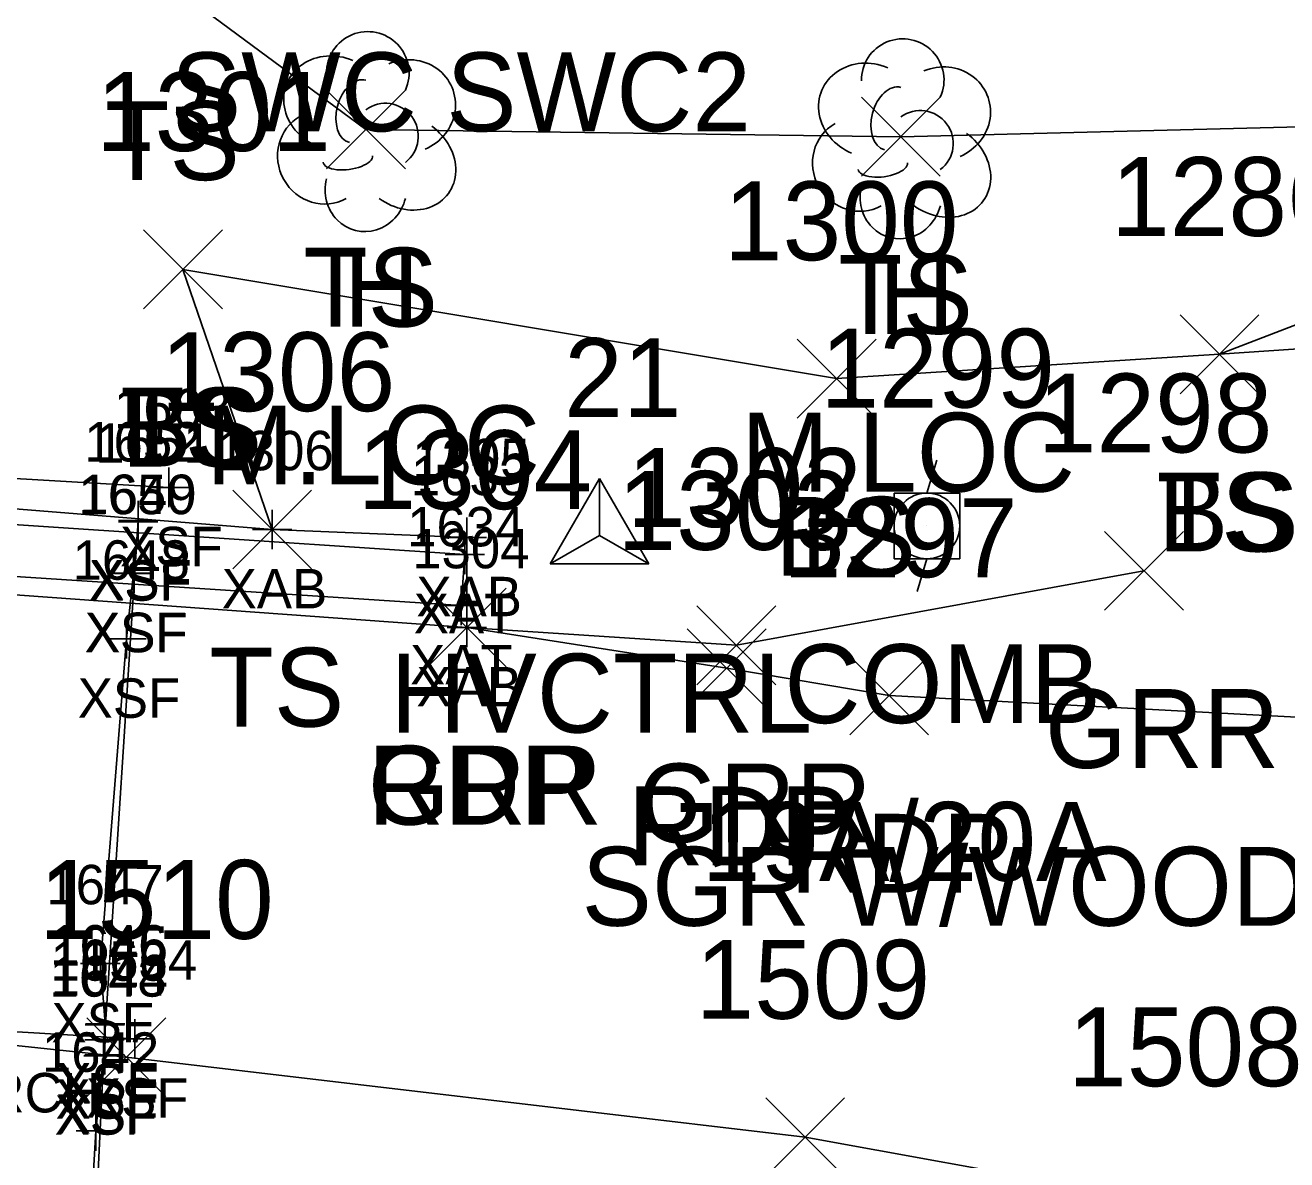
# Model space of a CAD drawing. Extents: x 1461855 to 1464118, y 556196 to 557441.
# Drawn here: x 1462337.15 to 1462369.13, y 556423.93 to 556452.7 of the extents above; entities that cross this region are included whole.
import ezdxf

# ---------------------------------------------------------------- set-up
doc = ezdxf.new("R2010")
doc.units = 0
for name, color, linetype in [('B_A', 7, 'Continuous'), ('B_C', 7, 'Continuous'), ('B_I', 7, 'Continuous'), ('B_TIC', 7, 'Continuous'), ('BDEFAULT', 7, 'Continuous'), ('BSUBM', 7, 'Continuous'), ('C_A', 7, 'Continuous'), ('C_I', 7, 'Continuous'), ('CPSM', 7, 'Continuous'), ('L_A', 7, 'Continuous'), ('L_C', 7, 'Continuous'), ('L_I', 7, 'Continuous'), ('L_TIC', 7, 'Continuous'), ('LELB', 7, 'Continuous'), ('LTD', 7, 'Continuous'), ('P_A', 7, 'Continuous'), ('P_I', 7, 'Continuous'), ('P_TIC', 7, 'Continuous'), ('PET', 7, 'Continuous'), ('PRC', 7, 'Continuous'), ('R_A', 7, 'Continuous'), ('R_C', 7, 'Continuous'), ('R_I', 7, 'Continuous'), ('R_TIC', 7, 'Continuous'), ('RGR', 7, 'Continuous'), ('U_A', 7, 'Continuous'), ('U_C', 7, 'Continuous'), ('U_I', 7, 'Continuous'), ('UP', 7, 'Continuous')]:
    doc.layers.add(name, color=color, linetype=linetype)

msp = doc.modelspace()

# ---------------------------------------------------------------- linework, layer by layer
at = {"layer": 'B_TIC'}
for p, q in [((1462340.795, 556440.982), (1462340.87, 556440.982)), ((1462340.01, 556440.108), (1462340.085, 556440.108)), ((1462340.014, 556440.138), (1462340.09, 556440.138)), ((1462343.41, 556439.915), (1462343.485, 556439.915)), ((1462348.348, 556439.714), (1462348.424, 556439.714)), ((1462348.296, 556439.283), (1462348.371, 556439.283)), ((1462348.296, 556439.283), (1462348.371, 556439.283)), ((1462339.897, 556438.806), (1462339.972, 556438.806)), ((1462339.911, 556438.801), (1462339.986, 556438.801)), ((1462348.203, 556437.986), (1462348.278, 556437.986)), ((1462339.719, 556437.139), (1462339.795, 556437.139)), ((1462348.347, 556437.43), (1462348.422, 556437.43)), ((1462339.054, 556428.911), (1462339.13, 556428.911)), ((1462339.166, 556427.352), (1462339.242, 556427.352)), ((1462339.179, 556427.383), (1462339.254, 556427.383)), ((1462339.158, 556426.973), (1462339.234, 556426.973)), ((1462339.158, 556426.973), (1462339.234, 556426.973)), ((1462339.929, 556427), (1462340.005, 556427)), ((1462339.164, 556426.593), (1462339.239, 556426.593)), ((1462339.135, 556426.569), (1462339.211, 556426.569)), ((1462338.94, 556424.664), (1462339.016, 556424.664))]:
    msp.add_line(p, q, dxfattribs=at)
for points in [[(1462340.791, 556440.482), (1462340.791, 556441.482)], [(1462340.291, 556440.982), (1462341.291, 556440.982)], [(1462340.007, 556439.608), (1462340.007, 556440.608)], [(1462340.011, 556439.638), (1462340.011, 556440.638)], [(1462343.406, 556439.415), (1462343.406, 556440.415)], [(1462339.507, 556440.108), (1462340.507, 556440.108)], [(1462339.511, 556440.138), (1462340.511, 556440.138)], [(1462348.345, 556439.214), (1462348.345, 556440.214)], [(1462342.906, 556439.915), (1462343.906, 556439.915)], [(1462347.845, 556439.714), (1462348.845, 556439.714)], [(1462348.292, 556438.783), (1462348.292, 556439.783)], [(1462348.292, 556438.783), (1462348.292, 556439.783)], [(1462339.893, 556438.306), (1462339.893, 556439.306)], [(1462339.907, 556438.301), (1462339.907, 556439.301)], [(1462347.792, 556439.283), (1462348.792, 556439.283)], [(1462347.792, 556439.283), (1462348.792, 556439.283)], [(1462339.393, 556438.806), (1462340.393, 556438.806)], [(1462339.407, 556438.801), (1462340.407, 556438.801)], [(1462348.199, 556437.486), (1462348.199, 556438.486)], [(1462347.699, 556437.986), (1462348.699, 556437.986)], [(1462348.344, 556436.93), (1462348.344, 556437.93)], [(1462339.716, 556436.639), (1462339.716, 556437.639)], [(1462339.216, 556437.139), (1462340.216, 556437.139)], [(1462347.844, 556437.43), (1462348.844, 556437.43)], [(1462339.051, 556428.411), (1462339.051, 556429.411)], [(1462338.551, 556428.911), (1462339.551, 556428.911)], [(1462339.163, 556426.852), (1462339.163, 556427.852)], [(1462339.175, 556426.883), (1462339.175, 556427.883)], [(1462338.663, 556427.352), (1462339.663, 556427.352)], [(1462338.675, 556427.383), (1462339.675, 556427.383)], [(1462339.155, 556426.473), (1462339.155, 556427.473)], [(1462339.155, 556426.473), (1462339.155, 556427.473)], [(1462339.926, 556426.5), (1462339.926, 556427.5)], [(1462338.655, 556426.973), (1462339.655, 556426.973)], [(1462338.655, 556426.973), (1462339.655, 556426.973)], [(1462339.132, 556426.069), (1462339.132, 556427.069)], [(1462339.161, 556426.093), (1462339.161, 556427.093)], [(1462339.426, 556427), (1462340.426, 556427)], [(1462338.661, 556426.593), (1462339.661, 556426.593)], [(1462338.632, 556426.569), (1462339.632, 556426.569)], [(1462338.937, 556424.164), (1462338.937, 556425.164)], [(1462338.437, 556424.664), (1462339.437, 556424.664)]]:
    msp.add_lwpolyline(points, dxfattribs=at)
at = {"layer": 'BDEFAULT'}
for points in [[(1462340.791, 556440.982), (1462140.486, 556452.697)], [(1462338.551, 556414.348), (1462338.588, 556415.284), (1462338.575, 556415.363), (1462338.51, 556417.33), (1462338.937, 556424.664), (1462339.132, 556426.569), (1462339.161, 556426.593), (1462339.163, 556427.352), (1462339.175, 556427.383), (1462339.051, 556428.911), (1462339.716, 556437.139), (1462339.893, 556438.806), (1462339.907, 556438.801), (1462340.007, 556440.108), (1462340.011, 556440.138), (1462339.155, 556426.973)], [(1462339.926, 556427), (1462139.852, 556438.871)], [(1462338.551, 556414.348), (1462338.544, 556414.345), (1462339.155, 556426.973)]]:
    msp.add_lwpolyline(points, dxfattribs=at)
at = {"layer": 'BSUBM'}
for points in [[(1462348.344, 556437.43), (1462348.345, 556439.714), (1462343.406, 556439.915), (1462332.561, 556440.786), (1462330.143, 556441.062), (1462329.923, 556437.83)], [(1462348.292, 556439.283), (1462348.199, 556437.986), (1462332.471, 556439.006), (1462332.515, 556440.327)], [(1462348.292, 556439.283), (1462332.515, 556440.327)]]:
    msp.add_lwpolyline(points, dxfattribs=at)
at = {"layer": 'CPSM'}
for p, q in [((1462350.458, 556439.044), (1462351.708, 556441.209)), ((1462352.958, 556439.044), (1462351.708, 556441.209)), ((1462351.708, 556439.765), (1462351.708, 556441.209)), ((1462350.458, 556439.044), (1462351.708, 556439.765)), ((1462351.708, 556439.765), (1462351.708, 556439.765)), ((1462351.708, 556439.765), (1462352.958, 556439.044)), ((1462350.458, 556439.044), (1462352.958, 556439.044))]:
    msp.add_line(p, q, dxfattribs=at)
at = {"layer": 'L_TIC'}
for points in [[(1462344.784, 556449.057), (1462346.784, 556451.057)], [(1462346.784, 556449.057), (1462344.784, 556451.057)], [(1462358.348, 556448.874), (1462360.348, 556450.874)], [(1462360.348, 556448.874), (1462358.348, 556450.874)], [(1462340.146, 556445.51), (1462342.146, 556447.51)], [(1462342.146, 556445.51), (1462340.146, 556447.51)], [(1462340.146, 556445.51), (1462342.146, 556447.51)], [(1462342.146, 556445.51), (1462340.146, 556447.51)], [(1462366.426, 556443.357), (1462368.426, 556445.357)], [(1462368.426, 556443.357), (1462366.426, 556445.357)], [(1462366.426, 556443.357), (1462368.426, 556445.357)], [(1462368.426, 556443.357), (1462366.426, 556445.357)], [(1462356.719, 556442.741), (1462358.719, 556444.741)], [(1462358.719, 556442.741), (1462356.719, 556444.741)], [(1462342.406, 556438.915), (1462344.406, 556440.915)], [(1462344.406, 556438.915), (1462342.406, 556440.915)]]:
    msp.add_lwpolyline(points, dxfattribs=at)
at = {"layer": 'LELB'}
for points in [[(1462397.755, 556560.348), (1462398.933, 556525.638), (1462400.255, 556494.743), (1462403.173, 556465.996), (1462397.345, 556446.966), (1462388.688, 556445.796), (1462367.426, 556444.357), (1462357.719, 556443.741), (1462341.146, 556446.51)], [(1462403.173, 556465.996), (1462392.388, 556452.191), (1462383.31, 556450.474), (1462367.426, 556444.357)], [(1462359.348, 556449.874), (1462345.784, 556450.057), (1462340.76, 556453.773), (1462343.779, 556463.105)], [(1462383.31, 556450.474), (1462359.348, 556449.874)], [(1462341.146, 556446.51), (1462343.406, 556439.915)]]:
    msp.add_lwpolyline(points, dxfattribs=at)
at = {"layer": 'LTD'}
for p, q in [((1462345.784, 556450.057), (1462345.784, 556450.057)), ((1462345.784, 556450.057), (1462345.784, 556450.057)), ((1462359.348, 556449.874), (1462359.348, 556449.874)), ((1462359.348, 556449.874), (1462359.348, 556449.874))]:
    msp.add_line(p, q, dxfattribs=at)
for centre in [(1462345.831, 556451.491), (1462359.395, 556451.308)]:
    msp.add_arc(centre, 1.047, 335.5272, 180.9563, dxfattribs=at)
for centre, major_axis, ratio, start_param, end_param in [((1462344.993, 556450.723), (1.21, -0.512), 0.895232, 1.570796, 4.712389), ((1462346.826, 556450.64), (-1.141, -0.483), 0.949671, 1.570796, 4.712389), ((1462358.556, 556450.54), (1.21, -0.512), 0.895232, 1.570796, 4.712389), ((1462360.39, 556450.457), (-1.141, -0.483), 0.949671, 1.570796, 4.712389), ((1462345.576, 556450.515), (-0.208, -0.792), 0.645439, 3.141593, 6.283185), ((1462359.14, 556450.332), (-0.208, -0.792), 0.645439, 3.141593, 6.283185), ((1462346.284, 556449.89), (-0.5, 0.667), 0.989748, 3.141593, 6.283185), ((1462359.848, 556449.707), (-0.5, 0.667), 0.989748, 3.141593, 6.283185), ((1462344.701, 556449.348), (0.584, -1.042), 0.959034, 3.141593, 6.283185), ((1462346.785, 556449.224), (-1.09, 0.792), 0.841452, 1.570796, 4.712389), ((1462358.265, 556449.165), (0.584, -1.042), 0.959034, 3.141593, 6.283185), ((1462360.348, 556449.041), (-1.09, 0.792), 0.841452, 1.570796, 4.712389), ((1462345.326, 556449.307), (-0.625, -0.083), 0.423636, 0, 3.141593), ((1462358.89, 556449.124), (-0.625, -0.083), 0.423636, 0, 3.141593), ((1462345.785, 556448.557), (0.265, 1.061), 0.942809, 1.570796, 4.712389), ((1462359.348, 556448.374), (0.265, 1.061), 0.942809, 1.570796, 4.712389)]:
    msp.add_ellipse(centre, major_axis=major_axis, ratio=ratio, start_param=start_param, end_param=end_param, dxfattribs=at)
at = {"layer": 'P_TIC'}
for points in [[(1462347.344, 556436.43), (1462349.344, 556438.43)], [(1462349.344, 556436.43), (1462347.344, 556438.43)], [(1462353.933, 556435.398), (1462355.933, 556437.398)], [(1462355.933, 556435.398), (1462353.933, 556437.398)], [(1462358.05, 556434.705), (1462360.05, 556436.705)], [(1462360.05, 556434.705), (1462358.05, 556436.705)], [(1462338.709, 556425.535), (1462340.709, 556427.535)], [(1462340.709, 556425.535), (1462338.709, 556427.535)], [(1462355.922, 556423.508), (1462357.922, 556425.508)], [(1462357.922, 556423.508), (1462355.922, 556425.508)]]:
    msp.add_lwpolyline(points, dxfattribs=at)
at = {"layer": 'PET'}
msp.add_lwpolyline([(1462655.573, 556260.334), (1462622.289, 556278.336), (1462596.053, 556293.114), (1462579.477, 556302.483), (1462555.029, 556317.387), (1462538.385, 556329.047), (1462522.591, 556339.778), (1462499.494, 556355.958), (1462479.912, 556370.2), (1462462.39, 556383.081), (1462450.002, 556394.495), (1462423.074, 556412.09), (1462414.08, 556417.651), (1462394.926, 556425.921), (1462382.478, 556434.453), (1462359.05, 556435.705), (1462354.933, 556436.398), (1462348.344, 556437.43), (1462333.332, 556438.519), (1462332.897, 556427.255)], dxfattribs=at)
at = {"layer": 'PRC'}
msp.add_lwpolyline([(1462651.545, 556250.528), (1462619.539, 556268.242), (1462587.25, 556285.553), (1462556.863, 556302.792), (1462518.104, 556329.046), (1462484.165, 556354), (1462438.085, 556386.501), (1462416.231, 556401.265), (1462387.084, 556415.754), (1462366.36, 556422.799), (1462356.922, 556424.508), (1462339.709, 556426.535), (1462332.897, 556427.255)], dxfattribs=at)
at = {"layer": 'R_TIC'}
for points in [[(1462364.512, 556437.867), (1462366.512, 556439.867)], [(1462366.512, 556437.867), (1462364.512, 556439.867)], [(1462347.344, 556436.43), (1462349.344, 556438.43)], [(1462349.344, 556436.43), (1462347.344, 556438.43)], [(1462354.178, 556435.978), (1462356.178, 556437.978)], [(1462356.178, 556435.978), (1462354.178, 556437.978)]]:
    msp.add_lwpolyline(points, dxfattribs=at)
at = {"layer": 'RGR'}
msp.add_lwpolyline([(1462365.512, 556438.867), (1462355.178, 556436.978), (1462348.344, 556437.43)], dxfattribs=at)
at = {"layer": 'UP'}
for p, q in [((1462360.258, 556441.671), (1462360.008, 556440.838)), ((1462359.174, 556439.171), (1462359.174, 556440.838)), ((1462359.174, 556440.838), (1462360.841, 556440.838)), ((1462360.841, 556440.838), (1462360.841, 556439.171)), ((1462360.008, 556440.005), (1462360.008, 556440.005)), ((1462360.841, 556439.171), (1462359.174, 556439.171)), ((1462359.758, 556438.338), (1462360.008, 556439.171))]:
    msp.add_line(p, q, dxfattribs=at)
msp.add_circle((1462360.008, 556440.005), 0.833, dxfattribs=at)

# ---------------------------------------------------------------- texts
at = {"layer": 'B_A'}
for s, p in [('XSF', (1462339.551, 556438.982)), ('XSF', (1462338.766, 556438.108)), ('XSF', (1462338.771, 556438.138)), ('XAB', (1462342.127, 556437.915)), ('XAB', (1462347.065, 556437.714)), ('XAT', (1462346.997, 556437.283)), ('XAT', (1462346.997, 556437.283)), ('XSF', (1462338.653, 556436.806)), ('XSF', (1462338.667, 556436.801)), ('XAT', (1462346.904, 556435.986)), ('XAB', (1462347.064, 556435.43)), ('XSF', (1462338.476, 556435.139)), ('XSF', (1462337.811, 556426.911)), ('XSF', (1462337.923, 556425.352)), ('XSF', (1462337.935, 556425.383)), ('XSF', (1462337.915, 556424.973)), ('XSF', (1462337.915, 556424.973)), ('XSF', (1462338.686, 556425)), ('XSF', (1462337.891, 556424.569)), ('XSF', (1462337.92, 556424.593))]:
    msp.add_text(s, height=1, dxfattribs=at).set_placement(p)
at = {"layer": 'B_C'}
msp.add_text('6"X1\'-9" NORTH SIDE WOOD ARCH', height=1, dxfattribs=at).set_placement((1462316.828, 556425.134))
at = {"layer": 'B_I'}
for s, p in [('1663', (1462339.398, 556442.482)), ('1652', (1462338.641, 556441.638)), ('1651', (1462338.92, 556441.608)), ('1306', (1462341.993, 556441.415)), ('1305', (1462346.959, 556441.214)), ('1633', (1462346.922, 556440.783)), ('1633', (1462346.922, 556440.783)), ('1650', (1462338.494, 556440.301)), ('1649', (1462338.519, 556440.306)), ('1634', (1462346.829, 556439.486)), ('1304', (1462346.958, 556438.93)), ('1648', (1462338.346, 556438.639)), ('1647', (1462337.681, 556430.411)), ('1646', (1462337.777, 556428.883)), ('1645', (1462337.793, 556428.852)), ('1653', (1462337.785, 556428.473)), ('1653', (1462337.785, 556428.473)), ('1664', (1462338.532, 556428.5)), ('1643', (1462337.761, 556428.069)), ('1644', (1462337.79, 556428.093)), ('1642', (1462337.567, 556426.164))]:
    msp.add_text(s, height=1, dxfattribs=at).set_placement(p)
at = {"layer": 'C_A'}
msp.add_text('HVCTRL', height=2, dxfattribs=at).set_placement((1462346.401, 556434.765))
at = {"layer": 'C_I'}
msp.add_text('21', height=2, dxfattribs=at).set_placement((1462350.811, 556442.765))
at = {"layer": 'L_A'}
for s, p in [('TS', (1462339.17, 556448.773)), ('TS', (1462344.194, 556445.057)), ('H', (1462345.218, 556445.057)), ('TS', (1462357.757, 556444.874)), ('H', (1462358.781, 556444.874)), ('TS', (1462339.555, 556441.51)), ('BS', (1462339.587, 556441.51)), ('TS', (1462365.835, 556439.357)), ('BS', (1462365.866, 556439.357)), ('BS', (1462356.16, 556438.741)), ('TS', (1462341.816, 556434.915))]:
    msp.add_text(s, height=2, dxfattribs=at).set_placement(p)
at = {"layer": 'L_C'}
for p in [(1462341.729, 556441.057), (1462355.293, 556440.874)]:
    msp.add_text('M.LOC', height=2, dxfattribs=at).set_placement(p)
at = {"layer": 'L_I'}
for s, p in [('1301', (1462338.941, 556449.51)), ('1301', (1462338.941, 556449.51)), ('1286', (1462364.677, 556447.357)), ('1286', (1462364.677, 556447.357)), ('1300', (1462354.86, 556446.741)), ('1306', (1462340.579, 556442.915))]:
    msp.add_text(s, height=2, dxfattribs=at).set_placement(p)
at = {"layer": 'P_A'}
for p in [(1462345.832, 556432.43), (1462352.421, 556431.398), (1462356.539, 556430.705)]:
    msp.add_text('RDP', height=2, dxfattribs=at).set_placement(p)
at = {"layer": 'P_I'}
for s, p in [('1304', (1462345.572, 556440.43)), ('1303', (1462352.161, 556439.398)), ('1297', (1462356.357, 556438.705)), ('1510', (1462337.496, 556429.535)), ('1509', (1462354.142, 556427.508)), ('1508', (1462363.588, 556425.799))]:
    msp.add_text(s, height=2, dxfattribs=at).set_placement(p)
at = {"layer": 'R_A'}
for s, p in [('SWC SWC2', (1462340.838, 556450.01)), ('SWC SWC2', (1462340.838, 556450.01)), ('GRR', (1462363, 556433.867)), ('GRR', (1462345.832, 556432.43)), ('GRR', (1462352.666, 556431.978))]:
    msp.add_text(s, height=2, dxfattribs=at).set_placement(p)
at = {"layer": 'R_C'}
msp.add_text('SGR W/WOOD POST', height=2, dxfattribs=at).set_placement((1462351.252, 556429.867))
at = {"layer": 'R_I'}
for s, p in [('1298', (1462362.819, 556441.867)), ('1304', (1462345.572, 556440.43)), ('1302', (1462352.406, 556439.978))]:
    msp.add_text(s, height=2, dxfattribs=at).set_placement(p)
at = {"layer": 'U_A'}
msp.add_text('COMB', height=2, dxfattribs=at).set_placement((1462356.394, 556435.005))
at = {"layer": 'U_C'}
msp.add_text('19A/20A', height=2, dxfattribs=at).set_placement((1462354.299, 556431.005))
at = {"layer": 'U_I'}
msp.add_text('1299', height=2, dxfattribs=at).set_placement((1462357.307, 556443.005))

doc.saveas('drawing.dxf')
